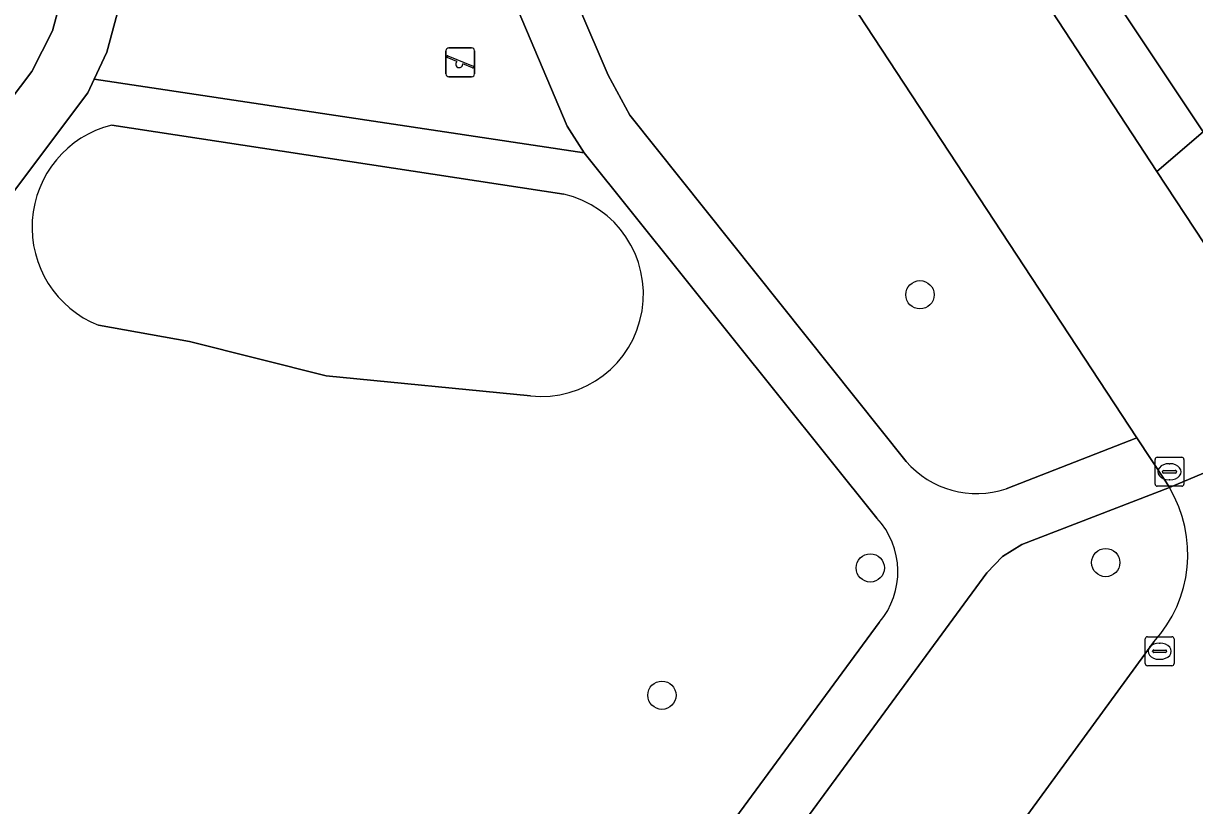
# Model space of a CAD drawing. Extents: x 157320 to 158835, y 386650 to 388491.
# Drawn here: x 158164.36 to 158204.88, y 387376.33 to 387403.38 of the extents above; entities that cross this region are included whole.
import ezdxf

# ---------------------------------------------------------------- set-up
doc = ezdxf.new("R2010")
doc.units = 0
for name, color, linetype in [('IMGEO_Berm_groen', 7, 'Continuous'), ('IMGEO_Boom', 7, 'Continuous'), ('IMGEO_Erf', 7, 'Continuous'), ('IMGEO_Groenvoorziening', 7, 'Continuous'), ('IMGEO_Kolk', 7, 'Continuous'), ('IMGEO_Rijbaan_lokaal_gesloten', 7, 'Continuous'), ('IMGEO_Speelvoorziening', 7, 'Continuous'), ('IMGEO_Terreindeel_zand', 7, 'Continuous'), ('IMGEO_Voetpad_halfverhard', 7, 'Continuous'), ('IMGEO_Voetpad_open', 7, 'Continuous')]:
    doc.layers.add(name, color=color, linetype=linetype)

msp = doc.modelspace()

# ---------------------------------------------------------------- linework, layer by layer
at = {"layer": 'IMGEO_Berm_groen'}
msp.add_lwpolyline([(158199.492, 387408.168), (158197.813, 387407.052), (158203.577, 387398.257), (158205.174, 387399.622)], close=True, dxfattribs=at)
at = {"layer": 'IMGEO_Boom'}
for centre in [(158195.377, 387393.991), (158201.802, 387384.729), (158193.658, 387384.544), (158186.448, 387380.142)]:
    msp.add_circle(centre, 0.489, dxfattribs=at)
at = {"layer": 'IMGEO_Erf'}
msp.add_lwpolyline([(158207.86, 387453.027), (158184.801, 387430.263), (158185.981, 387428.487), (158188.758, 387424.311), (158196.186, 387413.139), (158199.492, 387408.168), (158205.174, 387399.622), (158206.948, 387396.956), (158210.955, 387390.929), (158214.258, 387385.961), (158215.151, 387384.618), (158210.481, 387377.588), (158208.301, 387374.557)], dxfattribs=at)
at = {"layer": 'IMGEO_Groenvoorziening'}
for points in [[(158198.355, 387387.28), (158202.88, 387389.042), (158183.912, 387417.919), (158178.979, 387414.679), (158181.364, 387409.113), (158182.127, 387409.392), (158182.406, 387409.494), (158183.533, 387406.755), (158182.559, 387406.325), (158184.592, 387401.582), (158185.333, 387400.206), (158194.898, 387388.226)], [(158158.618, 387393.745), (158164.649, 387401.716), (158165.36, 387403.115), (158166.475, 387407.255), (158159.666, 387412.214), (158145.064, 387392.165), (158148.399, 387389.727)], [(158193.879, 387386.271), (158183.753, 387398.901), (158166.807, 387401.446), (158166.587, 387400.97), (158159.811, 387391.972)], [(158183.05, 387397.466), (158167.411, 387399.859)], [(158167.411, 387399.859), (158183.05, 387397.466)], [(158166.955, 387392.937), (158170.099, 387392.371), (158174.836, 387391.193), (158181.898, 387390.491)], [(158181.898, 387390.491), (158174.836, 387391.193), (158170.099, 387392.371), (158166.955, 387392.937)], [(158204.012, 387387.321), (158198.906, 387385.354), (158198.232, 387384.942), (158197.687, 387384.371), (158179.918, 387360.167)], [(158180.336, 387364.116), (158193.97, 387382.66)], [(158179.508, 387357.862), (158181.099, 387351.724), (158182.001, 387352.593), (158203.469, 387381.991)]]:
    msp.add_lwpolyline(points, dxfattribs=at)
for centre, radius, start, end in [((158168.298, 387396.325), 3.644, 104.0917, 248.3702), ((158168.298, 387396.325), 3.644, 104.0917, 248.3702), ((158182.267, 387394.013), 3.541, 264.0132, 77.23), ((158182.267, 387394.013), 3.541, 264.0132, 77.23), ((158197.34, 387390.36), 3.243, 221.1495, 288.2422), ((158200.138, 387385.023), 4.504, 317.6921, 30.6739), ((158191.894, 387384.414), 2.718, 319.807, 43.0802)]:
    msp.add_arc(centre, radius, start, end, dxfattribs=at)
at = {"layer": 'IMGEO_Kolk'}
for p, q in [((158203.509, 387387.444), (158203.509, 387388.296)), ((158203.584, 387388.37), (158204.436, 387388.37)), ((158204.51, 387388.296), (158204.51, 387387.444)), ((158203.811, 387387.913), (158204.209, 387387.913)), ((158203.997, 387388.15), (158204.022, 387388.15)), ((158203.768, 387387.864), (158203.768, 387387.876)), ((158204.206, 387387.827), (158203.808, 387387.827)), ((158204.02, 387387.59), (158203.995, 387387.59)), ((158204.252, 387387.876), (158204.252, 387387.864)), ((158204.436, 387387.37), (158203.584, 387387.37)), ((158203.168, 387381.237), (158203.168, 387382.089)), ((158203.243, 387382.163), (158204.095, 387382.163)), ((158203.656, 387381.943), (158203.681, 387381.943)), ((158204.169, 387382.089), (158204.169, 387381.237)), ((158203.427, 387381.657), (158203.427, 387381.669)), ((158203.865, 387381.62), (158203.467, 387381.62)), ((158203.47, 387381.706), (158203.868, 387381.706)), ((158203.911, 387381.669), (158203.911, 387381.657)), ((158204.095, 387381.163), (158203.243, 387381.163)), ((158203.679, 387381.383), (158203.654, 387381.383))]:
    msp.add_line(p, q, dxfattribs=at)
for points in [[(158203.509, 387387.444), (158203.509, 387388.296)], [(158203.584, 387388.37), (158204.436, 387388.37)], [(158204.51, 387388.296), (158204.51, 387387.444)], [(158204.436, 387387.37), (158203.584, 387387.37)], [(158203.168, 387381.237), (158203.168, 387382.089)], [(158203.243, 387382.163), (158204.095, 387382.163)], [(158204.169, 387382.089), (158204.169, 387381.237)], [(158204.095, 387381.163), (158203.243, 387381.163)]]:
    msp.add_lwpolyline(points, dxfattribs=at)
for centre, radius, start, end in [((158203.586, 387388.294), 0.0765, 91.552, 178.448), ((158203.586, 387388.294), 0.0765, 91.552, 178.448), ((158204.434, 387388.294), 0.0765, 1.552, 88.448), ((158204.434, 387388.294), 0.0765, 1.552, 88.448), ((158203.808, 387387.873), 0.0403, 85.8775, 175.7526), ((158204.213, 387387.875), 0.0386, 1.7309, 96.639), ((158203.805, 387387.863), 0.0366, 178.938, 274.7102), ((158204.209, 387387.87), 0.043, 264.8664, 352.4533), ((158203.586, 387387.446), 0.0765, 181.552, 268.448), ((158203.586, 387387.446), 0.0765, 181.552, 268.448), ((158204.434, 387387.446), 0.0765, 271.552, 358.448), ((158204.434, 387387.446), 0.0765, 271.552, 358.448), ((158203.245, 387382.087), 0.0765, 91.552, 178.448), ((158203.245, 387382.087), 0.0765, 91.552, 178.448), ((158204.093, 387382.087), 0.0765, 1.552, 88.448), ((158204.093, 387382.087), 0.0765, 1.552, 88.448), ((158203.467, 387381.666), 0.0403, 85.8775, 175.7526), ((158203.464, 387381.656), 0.0366, 178.938, 274.7102), ((158203.868, 387381.663), 0.043, 264.8664, 352.4533), ((158203.872, 387381.668), 0.0386, 1.7309, 96.639), ((158203.245, 387381.239), 0.0765, 181.552, 268.448), ((158203.245, 387381.239), 0.0765, 181.552, 268.448), ((158204.093, 387381.239), 0.0765, 271.552, 358.448), ((158204.093, 387381.239), 0.0765, 271.552, 358.448)]:
    msp.add_arc(centre, radius, start, end, dxfattribs=at)
for centre, major_axis, ratio, start_param, end_param in [((158203.996, 387387.87), (-0.387, 0.002), 0.722429, 4.712389, 7.853982), ((158204.021, 387387.87), (-0.39, 0.002), 0.717154, 1.570796, 4.712389), ((158203.655, 387381.663), (-0.387, 0.002), 0.722429, 4.712389, 7.853982), ((158203.68, 387381.663), (-0.39, 0.002), 0.717154, 1.570796, 4.712389)]:
    msp.add_ellipse(centre, major_axis=major_axis, ratio=ratio, start_param=start_param, end_param=end_param, dxfattribs=at)
at = {"layer": 'IMGEO_Rijbaan_lokaal_gesloten'}
for points in [[(158165.687, 387440.722), (158168.215, 387437.954), (158168.446, 387438.151), (158172.385, 387433.603), (158176.357, 387428.714), (158175.82, 387428.868), (158178.435, 387425.446), (158181.093, 387421.871), (158183.497, 387418.55), (158183.912, 387417.919), (158202.88, 387389.042), (158203.867, 387387.545), (158204.012, 387387.321), (158209.286, 387389.546), (158205.194, 387395.79), (158203.577, 387398.257), (158197.813, 387407.052), (158194.425, 387412.221), (158189.594, 387419.593)], [(158209.536, 387389.165), (158209.286, 387389.546), (158204.012, 387387.321)], [(158203.469, 387381.991), (158182.001, 387352.593), (158181.099, 387351.724)]]:
    msp.add_lwpolyline(points, dxfattribs=at)
msp.add_arc((158200.138, 387385.023), 4.504, 317.6921, 30.6739, dxfattribs=at)
at = {"layer": 'IMGEO_Speelvoorziening'}
for p, q in [((158179.075, 387402.529), (158179.865, 387402.529)), ((158179.865, 387402.529), (158179.075, 387402.529)), ((158178.975, 387401.629), (158178.975, 387402.429)), ((158178.975, 387402.429), (158178.975, 387401.629)), ((158179.358, 387402.057), (158179.019, 387402.194)), ((158179.044, 387402.254), (158179.92, 387401.901)), ((158179.965, 387402.429), (158179.965, 387401.629)), ((158179.965, 387401.629), (158179.965, 387402.429)), ((158179.896, 387401.841), (158179.556, 387401.978)), ((158179.865, 387401.529), (158179.075, 387401.529)), ((158179.075, 387401.529), (158179.865, 387401.529))]:
    msp.add_line(p, q, dxfattribs=at)
for centre, radius, start, end in [((158179.075, 387402.429), 0.1, 90, 180), ((158179.075, 387402.429), 0.1, 90, 180), ((158179.865, 387402.429), 0.1, 0, 90), ((158179.865, 387402.429), 0.1, 360, 90), ((158179.032, 387402.224), 0.0327, 68.078, 248.078), ((158179.437, 387401.967), 0.12, 130.9928, 5.1632), ((158179.908, 387401.871), 0.0327, 248.078, 68.078), ((158179.075, 387401.629), 0.1, 180, 270), ((158179.075, 387401.629), 0.1, 180, 270), ((158179.865, 387401.629), 0.1, 270, 0), ((158179.865, 387401.629), 0.1, 270, 0)]:
    msp.add_arc(centre, radius, start, end, dxfattribs=at)
at = {"layer": 'IMGEO_Terreindeel_zand'}
msp.add_lwpolyline([(158169.946, 387412.409), (158167.242, 387402.386), (158166.807, 387401.446), (158183.753, 387398.901), (158183.17, 387399.822), (158177.953, 387412.135)], dxfattribs=at)
at = {"layer": 'IMGEO_Voetpad_halfverhard'}
for points in [[(158168.772, 387415.789), (158167.416, 387410.765), (158166.641, 387407.872), (158166.475, 387407.255), (158165.36, 387403.115), (158164.649, 387401.716), (158158.618, 387393.745)], [(158194.898, 387388.226), (158185.333, 387400.206), (158184.592, 387401.582), (158182.559, 387406.325), (158181.462, 387408.884), (158181.364, 387409.113), (158178.979, 387414.679)], [(158159.811, 387391.972), (158166.587, 387400.97), (158166.807, 387401.446), (158167.242, 387402.386), (158169.946, 387412.409)], [(158177.953, 387412.135), (158183.17, 387399.822), (158183.753, 387398.901), (158193.879, 387386.271)], [(158179.918, 387360.167), (158197.687, 387384.371), (158198.232, 387384.942), (158198.906, 387385.354), (158204.012, 387387.321), (158203.867, 387387.545), (158202.88, 387389.042), (158198.355, 387387.28)], [(158193.97, 387382.66), (158180.336, 387364.116)]]:
    msp.add_lwpolyline(points, dxfattribs=at)
for centre, radius, start, end in [((158197.34, 387390.36), 3.243, 221.1495, 288.2422), ((158191.894, 387384.414), 2.718, 319.807, 43.0802)]:
    msp.add_arc(centre, radius, start, end, dxfattribs=at)
at = {"layer": 'IMGEO_Voetpad_open'}
msp.add_lwpolyline([(158205.174, 387399.622), (158203.577, 387398.257), (158205.194, 387395.79), (158206.948, 387396.956)], close=True, dxfattribs=at)

doc.saveas('drawing.dxf')
